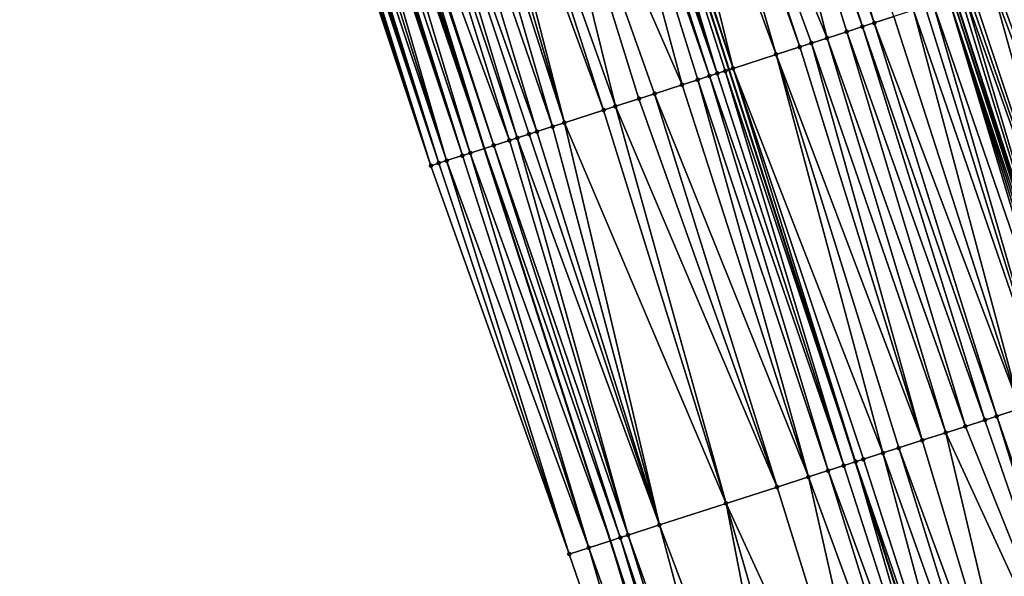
# Model space of a CAD drawing. Header units: feet. Extents: x 2004186 to 2014793, y 836912 to 864902.
# Tile 793 of 974: x 2004984 to 2005032, y 857512 to 857539. Entities that reach past the tile are written whole.
import ezdxf

# ---------------------------------------------------------------- set-up
doc = ezdxf.new("R2010")
doc.units = ezdxf.units.FT
doc.header["$LTSCALE"] = 100
doc.header["$MEASUREMENT"] = 0
for name, color, linetype, lineweight in [('EP_Travel Lane', 5, 'Continuous', 40), ('GPL_Skip Line', 2, 'Continuous', 40), ('Road Shots', 4, 'Continuous', 200), ('Road X-Section', 30, 'Continuous', 13)]:
    doc.layers.add(name, color=color, linetype=linetype, lineweight=lineweight)
doc.layers.add('I-77 SB_MM21-27-Surface-Border', color=7, linetype='Continuous')
doc.layers.add('I-77 SB_MM21-27-Surface-TIN', color=7, linetype='Continuous')

msp = doc.modelspace()

# ---------------------------------------------------------------- linework, layer by layer
at = {"layer": 'EP_Travel Lane'}
for points in [[(2005053.802742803, 857464.1311936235, 455.9358784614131), (2005047.658820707, 857483.1625294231, 456.1819832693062), (2005041.514872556, 857502.19394593, 456.4210473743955), (2005035.37083559, 857521.2256375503, 456.6361300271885), (2005029.226767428, 857540.2574258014, 456.8427914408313), (2005023.082677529, 857559.2892813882, 457.0435709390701), (2005016.978876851, 857578.3269167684, 457.2663294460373), (2005010.877704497, 857597.3729389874, 457.4264870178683), (2005004.776528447, 857616.4189727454, 457.5850127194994), (2004998.675337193, 857635.4650539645, 457.7367530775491), (2004992.574117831, 857654.5112229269, 457.8760091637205), (2004986.47291304, 857673.5573464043, 458.0217493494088), (2004980.371667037, 857692.603598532, 458.149154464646), (2004974.27037607, 857711.6499910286, 458.2565872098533), (2004968.091120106, 857730.6874260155, 458.3383063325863), (2004961.902400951, 857749.7057238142, 458.416206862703)], [(2005030.847943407, 857456.7306624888, 455.9393414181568), (2005024.733857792, 857475.7714701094, 456.197076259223), (2005018.619695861, 857494.8125154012, 456.434104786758), (2005012.505488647, 857513.8537017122, 456.6588402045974), (2005006.39124381, 857532.8950051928, 456.8733614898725), (2005000.276991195, 857551.9363328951, 457.0857844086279), (2004994.160556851, 857570.982678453, 457.2756111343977), (2004988.045636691, 857590.0240859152, 457.4602946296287), (2004981.930654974, 857609.0656850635, 457.6176577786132), (2004975.815672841, 857628.1072855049, 457.7748641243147), (2004969.700781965, 857647.1486017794, 457.9725395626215), (2004963.585732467, 857666.1904119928, 458.0998415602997), (2004957.470680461, 857685.2322300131, 458.2260439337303), (2004951.355542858, 857704.2743145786, 458.3142528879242), (2004945.147646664, 857723.2676227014, 458.3893533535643), (2004938.915284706, 857742.2717968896, 458.4708623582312)]]:
    msp.add_polyline3d(points, dxfattribs=at)
at = {"layer": 'GPL_Skip Line'}
msp.add_polyline3d([(2005042.805789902, 857460.5830313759, 456.157909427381), (2005036.669414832, 857479.6168131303, 456.4030003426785), (2005030.532964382, 857498.6508287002, 456.6277087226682), (2005024.396535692, 857517.6847767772, 456.8583007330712), (2005018.260045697, 857536.7189150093, 457.0723161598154), (2005012.123514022, 857555.753182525, 457.2750614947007), (2005005.995224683, 857574.7901991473, 457.4710790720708), (2004999.86792123, 857593.827726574, 457.6421322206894), (2004993.740580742, 857612.8653690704, 457.7967889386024), (2004987.613235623, 857631.9030259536, 457.9493957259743), (2004981.485888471, 857650.9406891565, 458.1011020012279), (2004975.358526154, 857669.9783994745, 458.2460947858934), (2004969.231142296, 857689.016176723, 458.3815505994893), (2004963.103651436, 857708.0542864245, 458.4696348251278), (2004956.954004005, 857727.0851855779, 458.5624127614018), (2004950.800061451, 857746.1147352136, 458.6383412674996)], dxfattribs=at)
at = {"layer": 'I-77 SB_MM21-27-Surface-Border', "color": 3, "linetype": 'ByBlock', "lineweight": -2}
msp.add_polyline3d([(2005029.493789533, 857456.2948758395, 455.8774083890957), (2005023.91494271, 857475.507865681, 456.1647950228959), (2005017.016992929, 857494.2966897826, 456.3649287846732), (2005010.499782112, 857513.2081428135, 456.5744536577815), (2005003.79216816, 857532.0583857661, 456.7701760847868), (2004997.465243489, 857551.0314117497, 456.9618759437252), (2004991.144678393, 857570.0130367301, 457.142535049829), (2004985.017410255, 857589.050454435, 457.3292210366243), (2004978.890080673, 857608.0880630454, 457.4886890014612), (2004972.762734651, 857627.1257227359, 457.6409129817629), (2004966.825785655, 857646.2246112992, 457.7997255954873), (2004961.079227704, 857665.3847473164, 457.9624888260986), (2004955.523053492, 857684.6061534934, 458.1259900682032), (2004950.633910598, 857704.0422897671, 458.2838603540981), (2004943.82334371, 857722.8395100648, 458.3345819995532), (2004937.098498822, 857741.6844776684, 458.3956095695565)], dxfattribs=at)
at = {"layer": 'I-77 SB_MM21-27-Surface-TIN', "color": 128, "linetype": 'ByBlock', "lineweight": -2}
for points in [[(2005019.546755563, 857558.1480703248, 457.1423914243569), (2005018.595061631, 857557.8410219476, 457.160401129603), (2005025.30264046, 857538.9908879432, 456.9551813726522)], [(2005019.546755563, 857558.1480703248, 457.1423914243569), (2005025.30264046, 857538.9908879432, 456.9551813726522), (2005026.25430624, 857539.2980236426, 456.929560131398)], [(2005018.024025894, 857557.6568530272, 457.1659673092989), (2005015.359232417, 857556.7972741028, 457.2027490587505), (2005023.018559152, 857538.2540210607, 456.9941121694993)], [(2005018.595061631, 857557.8410219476, 457.160401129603), (2005018.024025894, 857557.6568530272, 457.1659673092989), (2005024.731623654, 857538.8066603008, 456.9658661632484)], [(2005018.024025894, 857557.6568530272, 457.1659673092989), (2005023.970248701, 857538.5610830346, 456.9749178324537), (2005024.731623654, 857538.8066603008, 456.9658661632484)], [(2005018.024025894, 857557.6568530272, 457.1659673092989), (2005023.018559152, 857538.2540210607, 456.9941121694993), (2005023.970248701, 857538.5610830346, 456.9749178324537)], [(2005018.595061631, 857557.8410219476, 457.160401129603), (2005024.731623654, 857538.8066603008, 456.9658661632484), (2005025.30264046, 857538.9908879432, 456.9551813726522)], [(2005014.978560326, 857556.6744377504, 457.2114350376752), (2005013.646205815, 857556.2445173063, 457.2412441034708), (2005020.544131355, 857537.4557683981, 457.0345616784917)], [(2005015.359232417, 857556.7972741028, 457.2027490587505), (2005014.978560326, 857556.6744377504, 457.2114350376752), (2005021.686165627, 857537.824221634, 457.0133707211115)], [(2005014.978560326, 857556.6744377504, 457.2114350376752), (2005020.544131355, 857537.4557683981, 457.0345616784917), (2005021.686165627, 857537.824221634, 457.0133707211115)], [(2005015.359232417, 857556.7972741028, 457.2027490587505), (2005022.257185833, 857538.0084387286, 457.0036054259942), (2005023.018559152, 857538.2540210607, 456.9941121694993)], [(2005015.359232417, 857556.7972741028, 457.2027490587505), (2005021.686165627, 857537.824221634, 457.0133707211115), (2005022.257185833, 857538.0084387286, 457.0036054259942)], [(2005013.646205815, 857556.2445173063, 457.2412441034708), (2005012.313853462, 857555.814590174, 457.27163620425), (2005018.450394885, 857536.7802924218, 457.0715268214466)], [(2005013.646205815, 857556.2445173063, 457.2412441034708), (2005018.450394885, 857536.7802924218, 457.0715268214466), (2005020.544131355, 857537.4557683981, 457.0345616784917)], [(2005011.933174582, 857555.6917748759, 457.2784867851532), (2005011.552419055, 857555.5691973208, 457.2646124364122), (2005017.688969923, 857536.5348702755, 457.0670561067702)], [(2005011.933174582, 857555.6917748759, 457.2784867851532), (2005018.260045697, 857536.7189150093, 457.0723161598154), (2005012.123514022, 857555.753182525, 457.2750614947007)], [(2005011.933174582, 857555.6917748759, 457.2784867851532), (2005018.06969651, 857536.6575375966, 457.0731054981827), (2005018.260045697, 857536.7189150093, 457.0723161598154)], [(2005011.933174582, 857555.6917748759, 457.2784867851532), (2005017.688969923, 857536.5348702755, 457.0670561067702), (2005018.06969651, 857536.6575375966, 457.0731054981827)], [(2005012.313853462, 857555.814590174, 457.27163620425), (2005012.123514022, 857555.753182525, 457.2750614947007), (2005018.450394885, 857536.7802924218, 457.0715268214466)], [(2005018.450394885, 857536.7802924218, 457.0715268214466), (2005012.123514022, 857555.753182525, 457.2750614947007), (2005018.260045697, 857536.7189150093, 457.0723161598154)], [(2005010.791018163, 857555.3237005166, 457.266650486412), (2005007.935592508, 857554.4036219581, 457.2277024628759), (2005015.975719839, 857535.9828066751, 457.045121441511)], [(2005011.17173423, 857555.4464004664, 457.269855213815), (2005010.791018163, 857555.3237005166, 457.266650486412), (2005017.308253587, 857536.4121711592, 457.0637784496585)], [(2005010.791018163, 857555.3237005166, 457.266650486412), (2005016.737163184, 857536.2281718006, 457.0545628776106), (2005017.308253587, 857536.4121711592, 457.0637784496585)], [(2005010.791018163, 857555.3237005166, 457.266650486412), (2005015.975719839, 857535.9828066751, 457.045121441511), (2005016.737163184, 857536.2281718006, 457.0545628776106)], [(2005011.552419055, 857555.5691973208, 457.2646124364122), (2005011.17173423, 857555.4464004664, 457.269855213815), (2005017.688969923, 857536.5348702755, 457.0670561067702)], [(2005011.17173423, 857555.4464004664, 457.269855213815), (2005017.308253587, 857536.4121711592, 457.0637784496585), (2005017.688969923, 857536.5348702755, 457.0670561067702)], [(2005007.935592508, 857554.4036219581, 457.2277024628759), (2005006.031970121, 857553.7902526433, 457.2003082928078), (2005012.739564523, 857534.9400703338, 456.9992905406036)], [(2005007.935592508, 857554.4036219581, 457.2277024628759), (2005014.643180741, 857535.5534587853, 457.0250178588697), (2005015.975719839, 857535.9828066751, 457.045121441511)], [(2005007.935592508, 857554.4036219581, 457.2277024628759), (2005013.881735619, 857535.3080991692, 457.0150961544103), (2005014.643180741, 857535.5534587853, 457.0250178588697)], [(2005007.935592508, 857554.4036219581, 457.2277024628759), (2005012.739564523, 857534.9400703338, 456.9992905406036), (2005013.881735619, 857535.3080991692, 457.0150961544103)], [(2005006.031970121, 857553.7902526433, 457.2003082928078), (2005005.270503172, 857553.5449607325, 457.1844850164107), (2005012.168466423, 857534.7560948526, 456.9879934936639)], [(2005006.031970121, 857553.7902526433, 457.2003082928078), (2005012.168466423, 857534.7560948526, 456.9879934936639), (2005012.739564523, 857534.9400703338, 456.9992905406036)], [(2005004.699416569, 857553.3609495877, 457.1762972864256), (2005004.128317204, 857553.1769780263, 457.1646589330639), (2005010.264802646, 857534.1428539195, 456.9494064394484)], [(2005005.270503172, 857553.5449607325, 457.1844850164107), (2005004.699416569, 857553.3609495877, 457.1762972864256), (2005010.264802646, 857534.1428539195, 456.9494064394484)], [(2005005.270503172, 857553.5449607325, 457.1844850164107), (2005010.264802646, 857534.1428539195, 456.9494064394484), (2005012.168466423, 857534.7560948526, 456.9879934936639)], [(2005003.176492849, 857552.8703341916, 457.1474031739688), (2005002.224684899, 857552.5636394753, 457.1345829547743), (2005008.932248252, 857533.7135534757, 456.9251668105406)], [(2005004.128317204, 857553.1769780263, 457.1646589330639), (2005003.176492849, 857552.8703341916, 457.1474031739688), (2005009.693718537, 857533.9588350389, 456.9418926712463)], [(2005003.176492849, 857552.8703341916, 457.1474031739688), (2005008.932248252, 857533.7135534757, 456.9251668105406), (2005009.693718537, 857533.9588350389, 456.9418926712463)], [(2005004.128317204, 857553.1769780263, 457.1646589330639), (2005009.693718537, 857533.9588350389, 456.9418926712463), (2005010.264802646, 857534.1428539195, 456.9494064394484)], [(2005001.653601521, 857552.3796183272, 457.1272672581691), (2005000.701751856, 857552.0730530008, 457.1031676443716), (2005007.599723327, 857533.2841616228, 456.9088956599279)], [(2005002.224684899, 857552.5636394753, 457.1345829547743), (2005001.653601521, 857552.3796183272, 457.1272672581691), (2005007.980450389, 857533.4068274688, 456.9150736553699)], [(2005001.653601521, 857552.3796183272, 457.1272672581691), (2005007.599723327, 857533.2841616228, 456.9088956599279), (2005007.980450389, 857533.4068274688, 456.9150736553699)], [(2005002.224684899, 857552.5636394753, 457.1345829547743), (2005008.55152223, 857533.5908844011, 456.9192702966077), (2005008.932248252, 857533.7135534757, 456.9251668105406)], [(2005002.224684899, 857552.5636394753, 457.1345829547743), (2005007.980450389, 857533.4068274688, 456.9150736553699), (2005008.55152223, 857533.5908844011, 456.9192702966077)], [(2004999.94023196, 857551.8279253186, 457.0730279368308), (2004999.369130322, 857551.643960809, 457.0607748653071), (2005005.696002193, 857532.6710985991, 456.8547995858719)], [(2005000.130605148, 857551.8892282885, 457.0787279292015), (2004999.94023196, 857551.8279253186, 457.0730279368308), (2005006.39124381, 857532.8950051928, 456.8733614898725)], [(2004999.94023196, 857551.8279253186, 457.0730279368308), (2005005.696002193, 857532.6710985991, 456.8547995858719), (2005006.39124381, 857532.8950051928, 456.8733614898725)], [(2005000.130605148, 857551.8892282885, 457.0787279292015), (2005006.39124381, 857532.8950051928, 456.8733614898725), (2005000.276991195, 857551.9363328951, 457.0857844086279)], [(2005000.511377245, 857552.0117544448, 457.0970828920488), (2005000.276991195, 857551.9363328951, 457.0857844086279), (2005006.39124381, 857532.8950051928, 456.8733614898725)], [(2005000.701751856, 857552.0730530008, 457.1031676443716), (2005000.511377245, 857552.0117544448, 457.0970828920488), (2005006.838227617, 857533.0389589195, 456.8852952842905)], [(2005000.511377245, 857552.0117544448, 457.0970828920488), (2005006.39124381, 857532.8950051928, 456.8733614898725), (2005006.838227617, 857533.0389589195, 456.8852952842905)], [(2005000.701751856, 857552.0730530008, 457.1031676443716), (2005006.838227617, 857533.0389589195, 456.8852952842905), (2005007.599723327, 857533.2841616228, 456.9088956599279)], [(2004998.607542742, 857551.3990430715, 457.0123334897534), (2004998.226740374, 857551.2766108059, 456.9857937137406), (2005004.553674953, 857532.303554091, 456.7967733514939)], [(2004998.988355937, 857551.5214417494, 457.0418012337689), (2004998.607542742, 857551.3990430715, 457.0123334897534), (2005004.553674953, 857532.303554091, 456.7967733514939)], [(2004999.178751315, 857551.5826758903, 457.0535012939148), (2004998.988355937, 857551.5214417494, 457.0418012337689), (2005005.315243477, 857532.5485309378, 456.840062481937)], [(2004998.988355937, 857551.5214417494, 457.0418012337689), (2005004.553674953, 857532.303554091, 456.7967733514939), (2005005.315243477, 857532.5485309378, 456.840062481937)], [(2004999.369130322, 857551.643960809, 457.0607748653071), (2004999.178751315, 857551.5826758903, 457.0535012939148), (2005005.315243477, 857532.5485309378, 456.840062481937)], [(2004999.369130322, 857551.643960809, 457.0607748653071), (2005005.315243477, 857532.5485309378, 456.840062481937), (2005005.696002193, 857532.6710985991, 456.8547995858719)], [(2004997.655620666, 857551.092702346, 456.9686545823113), (2004997.465243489, 857551.0314117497, 456.9618759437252), (2005003.79216816, 857532.0583857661, 456.7701760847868)], [(2004997.845982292, 857551.1540411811, 456.9712280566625), (2004997.655620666, 857551.092702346, 456.9686545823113), (2005003.79216816, 857532.0583857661, 456.7701760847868)], [(2004998.036353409, 857551.2153505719, 456.9763682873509), (2004997.845982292, 857551.1540411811, 456.9712280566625), (2005004.172910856, 857532.1810031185, 456.7805814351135)], [(2004997.845982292, 857551.1540411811, 456.9712280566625), (2005003.79216816, 857532.0583857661, 456.7701760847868), (2005004.172910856, 857532.1810031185, 456.7805814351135)], [(2004998.226740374, 857551.2766108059, 456.9857937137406), (2004998.036353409, 857551.2153505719, 456.9763682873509), (2005004.172910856, 857532.1810031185, 456.7805814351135)], [(2004998.226740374, 857551.2766108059, 456.9857937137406), (2005004.172910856, 857532.1810031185, 456.7805814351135), (2005004.553674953, 857532.303554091, 456.7967733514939)], [(2005031.012250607, 857540.8348948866, 456.6974777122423), (2005030.060790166, 857540.5271222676, 456.7786215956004), (2005036.387599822, 857521.5544530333, 456.5558291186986)], [(2005031.202554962, 857540.896411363, 456.6845656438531), (2005031.012250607, 857540.8348948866, 456.6974777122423), (2005038.100299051, 857522.1082252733, 456.428814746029)], [(2005031.012250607, 857540.8348948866, 456.6974777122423), (2005036.387599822, 857521.5544530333, 456.5558291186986), (2005038.100299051, 857522.1082252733, 456.428814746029)], [(2005031.583180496, 857541.0193921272, 456.6632910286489), (2005031.202554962, 857540.896411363, 456.6845656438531), (2005038.100299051, 857522.1082252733, 456.428814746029)], [(2005032.154075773, 857541.2039967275, 456.6197454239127), (2005031.583180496, 857541.0193921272, 456.6632910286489), (2005038.100299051, 857522.1082252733, 456.428814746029)], [(2005029.489872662, 857540.342586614, 456.8161568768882), (2005029.226767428, 857540.2574258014, 456.8427914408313), (2005035.37083559, 857521.2256375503, 456.6361300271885)], [(2005029.68017496, 857540.404109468, 456.8026888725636), (2005029.489872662, 857540.342586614, 456.8161568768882), (2005035.37083559, 857521.2256375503, 456.6361300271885)], [(2005029.870492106, 857540.4655862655, 456.7932357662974), (2005029.68017496, 857540.404109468, 456.8026888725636), (2005036.387599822, 857521.5544530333, 456.5558291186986)], [(2005029.68017496, 857540.404109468, 456.8026888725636), (2005035.37083559, 857521.2256375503, 456.6361300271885), (2005036.387599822, 857521.5544530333, 456.5558291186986)], [(2005030.060790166, 857540.5271222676, 456.7786215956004), (2005029.870492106, 857540.4655862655, 456.7932357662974), (2005036.387599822, 857521.5544530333, 456.5558291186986)], [(2005028.157682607, 857539.9121560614, 456.8904330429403), (2005027.77700979, 857539.7893219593, 456.8989225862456), (2005033.723183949, 857520.6937028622, 456.6947117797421)], [(2005028.919003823, 857540.1579000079, 456.8668512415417), (2005028.157682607, 857539.9121560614, 456.8904330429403), (2005034.674858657, 857521.0008108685, 456.6715043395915)], [(2005028.157682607, 857539.9121560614, 456.8904330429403), (2005033.723183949, 857520.6937028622, 456.6947117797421), (2005034.674858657, 857521.0008108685, 456.6715043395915)], [(2005029.109310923, 857540.2194079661, 456.8546817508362), (2005028.919003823, 857540.1579000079, 456.8668512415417), (2005035.245820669, 857521.1852084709, 456.6460033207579)], [(2005028.919003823, 857540.1579000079, 456.8668512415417), (2005035.055511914, 857521.1237056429, 456.6577256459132), (2005035.245820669, 857521.1852084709, 456.6460033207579)], [(2005028.919003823, 857540.1579000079, 456.8668512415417), (2005034.865189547, 857521.0622450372, 456.6657672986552), (2005035.055511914, 857521.1237056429, 456.6577256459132)], [(2005028.919003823, 857540.1579000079, 456.8668512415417), (2005034.674858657, 857521.0008108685, 456.6715043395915), (2005034.865189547, 857521.0622450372, 456.6657672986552)], [(2005029.109310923, 857540.2194079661, 456.8546817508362), (2005035.37083559, 857521.2256375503, 456.6361300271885), (2005029.226767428, 857540.2574258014, 456.8427914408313)], [(2005029.109310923, 857540.2194079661, 456.8546817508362), (2005035.245820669, 857521.1852084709, 456.6460033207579), (2005035.37083559, 857521.2256375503, 456.6361300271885)], [(2005027.205999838, 857539.6050730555, 456.9114607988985), (2005026.25430624, 857539.2980236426, 456.929560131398), (2005032.390807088, 857520.2638517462, 456.7184767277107)], [(2005027.77700979, 857539.7893219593, 456.8989225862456), (2005027.205999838, 857539.6050730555, 456.9114607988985), (2005033.723183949, 857520.6937028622, 456.6947117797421)], [(2005027.205999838, 857539.6050730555, 456.9114607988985), (2005032.390807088, 857520.2638517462, 456.7184767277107), (2005033.723183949, 857520.6937028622, 456.6947117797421)], [(2005025.30264046, 857538.9908879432, 456.9551813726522), (2005024.731623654, 857538.8066603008, 456.9658661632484), (2005031.248775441, 857519.8953903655, 456.7403780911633)], [(2005026.25430624, 857539.2980236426, 456.929560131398), (2005025.30264046, 857538.9908879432, 456.9551813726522), (2005032.390807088, 857520.2638517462, 456.7184767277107)], [(2005025.30264046, 857538.9908879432, 456.9551813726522), (2005031.248775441, 857519.8953903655, 456.7403780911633), (2005032.390807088, 857520.2638517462, 456.7184767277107)], [(2005023.970248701, 857538.5610830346, 456.9749178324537), (2005023.018559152, 857538.2540210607, 456.9941121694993), (2005029.726061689, 857519.4041236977, 456.7682571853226)], [(2005024.731623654, 857538.8066603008, 456.9658661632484), (2005023.970248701, 857538.5610830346, 456.9749178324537), (2005030.677756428, 857519.7111695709, 456.7504661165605)], [(2005023.970248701, 857538.5610830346, 456.9749178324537), (2005029.726061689, 857519.4041236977, 456.7682571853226), (2005030.677756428, 857519.7111695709, 456.7504661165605)], [(2005024.731623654, 857538.8066603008, 456.9658661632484), (2005030.677756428, 857519.7111695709, 456.7504661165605), (2005031.248775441, 857519.8953903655, 456.7403780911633)], [(2005022.257185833, 857538.0084387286, 457.0036054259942), (2005021.686165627, 857537.824221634, 457.0133707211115), (2005027.632319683, 857518.7286648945, 456.8037259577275)], [(2005023.018559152, 857538.2540210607, 456.9941121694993), (2005022.257185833, 857538.0084387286, 457.0036054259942), (2005028.774361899, 857519.0970934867, 456.7846829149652)], [(2005022.257185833, 857538.0084387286, 457.0036054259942), (2005027.632319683, 857518.7286648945, 456.8037259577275), (2005028.774361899, 857519.0970934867, 456.7846829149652)], [(2005023.018559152, 857538.2540210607, 456.9941121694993), (2005028.774361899, 857519.0970934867, 456.7846829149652), (2005029.726061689, 857519.4041236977, 456.7682571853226)], [(2005021.686165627, 857537.824221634, 457.0133707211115), (2005020.544131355, 857537.4557683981, 457.0345616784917), (2005027.632319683, 857518.7286648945, 456.8037259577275)], [(2005020.544131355, 857537.4557683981, 457.0345616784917), (2005018.450394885, 857536.7802924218, 457.0715268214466), (2005025.728919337, 857518.1146068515, 456.8363700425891)], [(2005020.544131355, 857537.4557683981, 457.0345616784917), (2005026.490285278, 857518.3602120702, 456.8248814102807), (2005027.632319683, 857518.7286648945, 456.8037259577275)], [(2005020.544131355, 857537.4557683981, 457.0345616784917), (2005025.728919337, 857518.1146068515, 456.8363700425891), (2005026.490285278, 857518.3602120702, 456.8248814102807)], [(2005017.688969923, 857536.5348702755, 457.0670561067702), (2005017.308253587, 857536.4121711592, 457.0637784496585), (2005023.825451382, 857517.5007585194, 456.8507328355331)], [(2005018.06969651, 857536.6575375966, 457.0731054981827), (2005017.688969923, 857536.5348702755, 457.0670561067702), (2005023.825451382, 857517.5007585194, 456.8507328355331)], [(2005018.06969651, 857536.6575375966, 457.0731054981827), (2005024.396535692, 857517.6847767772, 456.8583007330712), (2005018.260045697, 857536.7189150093, 457.0723161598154)], [(2005018.06969651, 857536.6575375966, 457.0731054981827), (2005023.825451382, 857517.5007585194, 456.8507328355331), (2005024.396535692, 857517.6847767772, 456.8583007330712)], [(2005018.450394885, 857536.7802924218, 457.0715268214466), (2005018.260045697, 857536.7189150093, 457.0723161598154), (2005024.396535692, 857517.6847767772, 456.8583007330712)], [(2005018.450394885, 857536.7802924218, 457.0715268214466), (2005024.777228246, 857517.8075496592, 456.8551478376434), (2005025.728919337, 857518.1146068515, 456.8363700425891)], [(2005018.450394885, 857536.7802924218, 457.0715268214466), (2005024.396535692, 857517.6847767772, 456.8583007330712), (2005024.777228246, 857517.8075496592, 456.8551478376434)], [(2005016.737163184, 857536.2281718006, 457.0545628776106), (2005015.975719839, 857535.9828066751, 457.045121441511), (2005022.112209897, 857516.9486682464, 456.8311238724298)], [(2005017.308253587, 857536.4121711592, 457.0637784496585), (2005016.737163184, 857536.2281718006, 457.0545628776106), (2005023.064019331, 857517.2553583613, 456.8443455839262)], [(2005016.737163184, 857536.2281718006, 457.0545628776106), (2005022.112209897, 857516.9486682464, 456.8311238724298), (2005023.064019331, 857517.2553583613, 456.8443455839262)], [(2005017.308253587, 857536.4121711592, 457.0637784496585), (2005023.064019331, 857517.2553583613, 456.8443455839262), (2005023.825451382, 857517.5007585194, 456.8507328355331)], [(2005014.643180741, 857535.5534587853, 457.0250178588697), (2005013.881735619, 857535.3080991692, 457.0150961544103), (2005020.589288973, 857516.4580441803, 456.8029849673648)], [(2005015.975719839, 857535.9828066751, 457.045121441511), (2005014.643180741, 857535.5534587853, 457.0250178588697), (2005022.112209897, 857516.9486682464, 456.8311238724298)], [(2005014.643180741, 857535.5534587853, 457.0250178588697), (2005020.589288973, 857516.4580441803, 456.8029849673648), (2005022.112209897, 857516.9486682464, 456.8311238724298)], [(2005013.881735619, 857535.3080991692, 457.0150961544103), (2005012.739564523, 857534.9400703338, 456.9992905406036), (2005020.589288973, 857516.4580441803, 456.8029849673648)], [(2005012.168466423, 857534.7560948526, 456.9879934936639), (2005010.264802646, 857534.1428539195, 456.9494064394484), (2005018.114573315, 857515.660684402, 456.7655992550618)], [(2005012.739564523, 857534.9400703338, 456.9992905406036), (2005012.168466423, 857534.7560948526, 456.9879934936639), (2005018.114573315, 857515.660684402, 456.7655992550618)], [(2005012.739564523, 857534.9400703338, 456.9992905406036), (2005018.114573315, 857515.660684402, 456.7655992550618), (2005020.589288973, 857516.4580441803, 456.8029849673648)], [(2005010.264802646, 857534.1428539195, 456.9494064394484), (2005009.693718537, 857533.9588350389, 456.9418926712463), (2005014.878363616, 857514.6181167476, 456.7050643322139)], [(2005010.264802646, 857534.1428539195, 456.9494064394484), (2005014.878363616, 857514.6181167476, 456.7050643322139), (2005018.114573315, 857515.660684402, 456.7655992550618)], [(2005008.932248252, 857533.7135534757, 456.9251668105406), (2005008.55152223, 857533.5908844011, 456.9192702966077), (2005014.878363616, 857514.6181167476, 456.7050643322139)], [(2005009.693718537, 857533.9588350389, 456.9418926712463), (2005008.932248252, 857533.7135534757, 456.9251668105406), (2005014.878363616, 857514.6181167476, 456.7050643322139)], [(2005007.599723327, 857533.2841616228, 456.9088956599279), (2005006.838227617, 857533.0389589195, 456.8852952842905), (2005013.355475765, 857514.1273900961, 456.6858681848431)], [(2005007.980450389, 857533.4068274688, 456.9150736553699), (2005007.599723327, 857533.2841616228, 456.9088956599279), (2005013.355475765, 857514.1273900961, 456.6858681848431)], [(2005008.55152223, 857533.5908844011, 456.9192702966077), (2005007.980450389, 857533.4068274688, 456.9150736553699), (2005014.878363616, 857514.6181167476, 456.7050643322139)], [(2005007.980450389, 857533.4068274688, 456.9150736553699), (2005013.355475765, 857514.1273900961, 456.6858681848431), (2005014.878363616, 857514.6181167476, 456.7050643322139)], [(2005005.696002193, 857532.6710985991, 456.8547995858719), (2005012.505488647, 857513.8537017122, 456.6588402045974), (2005006.39124381, 857532.8950051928, 456.8733614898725)], [(2005006.838227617, 857533.0389589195, 456.8852952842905), (2005006.39124381, 857532.8950051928, 456.8733614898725), (2005012.97473748, 857514.0047590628, 456.6766555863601)], [(2005012.97473748, 857514.0047590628, 456.6766555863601), (2005006.39124381, 857532.8950051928, 456.8733614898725), (2005012.505488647, 857513.8537017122, 456.6588402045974)], [(2005006.838227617, 857533.0389589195, 456.8852952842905), (2005012.97473748, 857514.0047590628, 456.6766555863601), (2005013.355475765, 857514.1273900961, 456.6858681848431)], [(2005004.553674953, 857532.303554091, 456.7967733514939), (2005004.172910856, 857532.1810031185, 456.7805814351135), (2005010.499782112, 857513.2081428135, 456.5744536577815)], [(2005005.315243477, 857532.5485309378, 456.840062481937), (2005004.553674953, 857532.303554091, 456.7967733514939), (2005011.451706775, 857513.5144755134, 456.6188325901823)], [(2005004.553674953, 857532.303554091, 456.7967733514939), (2005010.499782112, 857513.2081428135, 456.5744536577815), (2005011.451706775, 857513.5144755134, 456.6188325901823)], [(2005005.696002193, 857532.6710985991, 456.8547995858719), (2005005.315243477, 857532.5485309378, 456.840062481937), (2005011.451706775, 857513.5144755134, 456.6188325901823)], [(2005005.696002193, 857532.6710985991, 456.8547995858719), (2005011.451706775, 857513.5144755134, 456.6188325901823), (2005012.505488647, 857513.8537017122, 456.6588402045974)], [(2005004.172910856, 857532.1810031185, 456.7805814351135), (2005003.79216816, 857532.0583857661, 456.7701760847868), (2005010.499782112, 857513.2081428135, 456.5744536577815)], [(2005032.390807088, 857520.2638517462, 456.7184767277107), (2005031.248775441, 857519.8953903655, 456.7403780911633), (2005037.76595347, 857500.984039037, 456.521987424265)], [(2005031.248775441, 857519.8953903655, 456.7403780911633), (2005030.677756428, 857519.7111695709, 456.7504661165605), (2005037.194940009, 857500.7998010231, 456.5335765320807)], [(2005031.248775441, 857519.8953903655, 456.7403780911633), (2005037.194940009, 857500.7998010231, 456.5335765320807), (2005037.76595347, 857500.984039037, 456.521987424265)], [(2005029.726061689, 857519.4041236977, 456.7682571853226), (2005028.774361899, 857519.0970934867, 456.7846829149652), (2005037.194940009, 857500.7998010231, 456.5335765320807)], [(2005030.677756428, 857519.7111695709, 456.7504661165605), (2005029.726061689, 857519.4041236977, 456.7682571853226), (2005037.194940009, 857500.7998010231, 456.5335765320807)], [(2005028.774361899, 857519.0970934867, 456.7846829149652), (2005027.632319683, 857518.7286648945, 456.8037259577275), (2005033.388074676, 857499.5718854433, 456.58138581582)], [(2005028.774361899, 857519.0970934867, 456.7846829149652), (2005033.388074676, 857499.5718854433, 456.58138581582), (2005037.194940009, 857500.7998010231, 456.5335765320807)], [(2005026.490285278, 857518.3602120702, 456.8248814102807), (2005025.728919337, 857518.1146068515, 456.8363700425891), (2005032.43638292, 857499.2648303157, 456.5999836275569)], [(2005027.632319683, 857518.7286648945, 456.8037259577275), (2005026.490285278, 857518.3602120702, 456.8248814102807), (2005033.388074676, 857499.5718854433, 456.58138581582)], [(2005026.490285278, 857518.3602120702, 456.8248814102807), (2005032.43638292, 857499.2648303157, 456.5999836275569), (2005033.388074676, 857499.5718854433, 456.58138581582)], [(2005025.728919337, 857518.1146068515, 456.8363700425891), (2005024.777228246, 857517.8075496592, 456.8551478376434), (2005030.913659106, 857498.7735948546, 456.6251423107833)], [(2005025.728919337, 857518.1146068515, 456.8363700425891), (2005030.913659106, 857498.7735948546, 456.6251423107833), (2005032.43638292, 857499.2648303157, 456.5999836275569)], [(2005023.825451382, 857517.5007585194, 456.8507328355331), (2005023.064019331, 857517.2553583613, 456.8443455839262), (2005029.961906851, 857498.4667273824, 456.6273815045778)], [(2005023.825451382, 857517.5007585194, 456.8507328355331), (2005029.961906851, 857498.4667273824, 456.6273815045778), (2005024.396535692, 857517.6847767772, 456.8583007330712)], [(2005024.777228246, 857517.8075496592, 456.8551478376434), (2005024.396535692, 857517.6847767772, 456.8583007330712), (2005030.913659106, 857498.7735948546, 456.6251423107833)], [(2005029.961906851, 857498.4667273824, 456.6273815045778), (2005030.532964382, 857498.6508287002, 456.6277087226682), (2005024.396535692, 857517.6847767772, 456.8583007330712)], [(2005030.913659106, 857498.7735948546, 456.6251423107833), (2005024.396535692, 857517.6847767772, 456.8583007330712), (2005030.532964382, 857498.6508287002, 456.6277087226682)], [(2005022.112209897, 857516.9486682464, 456.8311238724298), (2005020.589288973, 857516.4580441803, 456.8029849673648), (2005026.535426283, 857497.3625393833, 456.5888132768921)], [(2005023.064019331, 857517.2553583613, 456.8443455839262), (2005022.112209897, 857516.9486682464, 456.8311238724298), (2005029.010122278, 857498.1599601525, 456.6208821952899)], [(2005022.112209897, 857516.9486682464, 456.8311238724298), (2005026.535426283, 857497.3625393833, 456.5888132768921), (2005029.010122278, 857498.1599601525, 456.6208821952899)], [(2005023.064019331, 857517.2553583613, 456.8443455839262), (2005029.010122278, 857498.1599601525, 456.6208821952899), (2005029.961906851, 857498.4667273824, 456.6273815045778)], [(2005020.589288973, 857516.4580441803, 456.8029849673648), (2005018.114573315, 857515.660684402, 456.7655992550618), (2005026.535426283, 857497.3625393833, 456.5888132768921)], [(2005018.114573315, 857515.660684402, 456.7655992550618), (2005014.878363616, 857514.6181167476, 456.7050643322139), (2005021.966661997, 857495.8906718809, 456.5039872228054)], [(2005018.114573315, 857515.660684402, 456.7655992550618), (2005023.679949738, 857496.4426186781, 456.5361035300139), (2005026.535426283, 857497.3625393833, 456.5888132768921)], [(2005018.114573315, 857515.660684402, 456.7655992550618), (2005021.966661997, 857495.8906718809, 456.5039872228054), (2005023.679949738, 857496.4426186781, 456.5361035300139)], [(2005014.878363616, 857514.6181167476, 456.7050643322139), (2005013.355475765, 857514.1273900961, 456.6858681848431), (2005020.0630184, 857495.2773683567, 456.4708571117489)], [(2005014.878363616, 857514.6181167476, 456.7050643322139), (2005020.0630184, 857495.2773683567, 456.4708571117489), (2005021.966661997, 857495.8906718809, 456.5039872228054)], [(2005013.355475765, 857514.1273900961, 456.6858681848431), (2005012.97473748, 857514.0047590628, 456.6766555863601), (2005019.301551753, 857495.0320755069, 456.4551153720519)], [(2005013.355475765, 857514.1273900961, 456.6858681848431), (2005019.301551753, 857495.0320755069, 456.4551153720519), (2005020.0630184, 857495.2773683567, 456.4708571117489)], [(2005011.451706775, 857513.5144755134, 456.6188325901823), (2005018.159297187, 857494.6643055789, 456.4167401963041), (2005012.505488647, 857513.8537017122, 456.6588402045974)], [(2005012.97473748, 857514.0047590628, 456.6766555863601), (2005012.505488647, 857513.8537017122, 456.6588402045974), (2005018.730433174, 857494.8481635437, 456.43828140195)], [(2005018.159297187, 857494.6643055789, 456.4167401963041), (2005018.619695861, 857494.8125154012, 456.434104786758), (2005012.505488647, 857513.8537017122, 456.6588402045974)], [(2005018.730433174, 857494.8481635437, 456.43828140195), (2005012.505488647, 857513.8537017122, 456.6588402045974), (2005018.619695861, 857494.8125154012, 456.434104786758)], [(2005012.97473748, 857514.0047590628, 456.6766555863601), (2005018.730433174, 857494.8481635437, 456.43828140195), (2005019.301551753, 857495.0320755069, 456.4551153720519)], [(2005011.451706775, 857513.5144755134, 456.6188325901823), (2005010.499782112, 857513.2081428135, 456.5744536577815), (2005017.016992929, 857494.2966897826, 456.3649287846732)], [(2005011.451706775, 857513.5144755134, 456.6188325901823), (2005017.016992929, 857494.2966897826, 456.3649287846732), (2005018.159297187, 857494.6643055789, 456.4167401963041)]]:
    msp.add_3dface(points, dxfattribs=at)
at = {"layer": 'Road Shots', "lineweight": 100}
for p in [(2005025.30264046, 857538.9908879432, 456.9551813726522), (2005023.970248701, 857538.5610830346, 456.9749178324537), (2005024.731623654, 857538.8066603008, 456.9658661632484), (2005022.257185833, 857538.0084387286, 457.0036054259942), (2005023.018559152, 857538.2540210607, 456.9941121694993), (2005021.686165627, 857537.824221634, 457.0133707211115), (2005020.544131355, 857537.4557683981, 457.0345616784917), (2005017.688969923, 857536.5348702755, 457.0670561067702), (2005018.06969651, 857536.6575375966, 457.0731054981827), (2005018.450394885, 857536.7802924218, 457.0715268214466), (2005016.737163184, 857536.2281718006, 457.0545628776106), (2005017.308253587, 857536.4121711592, 457.0637784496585), (2005014.643180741, 857535.5534587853, 457.0250178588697), (2005015.975719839, 857535.9828066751, 457.045121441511), (2005013.881735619, 857535.3080991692, 457.0150961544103), (2005012.168466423, 857534.7560948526, 456.9879934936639), (2005012.739564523, 857534.9400703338, 456.9992905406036), (2005010.264802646, 857534.1428539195, 456.9494064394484), (2005008.932248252, 857533.7135534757, 456.9251668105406), (2005009.693718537, 857533.9588350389, 456.9418926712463), (2005007.599723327, 857533.2841616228, 456.9088956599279), (2005007.980450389, 857533.4068274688, 456.9150736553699), (2005008.55152223, 857533.5908844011, 456.9192702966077), (2005006.838227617, 857533.0389589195, 456.8852952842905), (2005004.553674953, 857532.303554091, 456.7967733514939), (2005005.315243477, 857532.5485309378, 456.840062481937), (2005005.696002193, 857532.6710985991, 456.8547995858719), (2005003.79216816, 857532.0583857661, 456.7701760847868), (2005004.172910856, 857532.1810031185, 456.7805814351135), (2005031.248775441, 857519.8953903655, 456.7403780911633), (2005029.726061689, 857519.4041236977, 456.7682571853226), (2005030.677756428, 857519.7111695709, 456.7504661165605), (2005028.774361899, 857519.0970934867, 456.7846829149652), (2005026.490285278, 857518.3602120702, 456.8248814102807), (2005027.632319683, 857518.7286648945, 456.8037259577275), (2005025.728919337, 857518.1146068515, 456.8363700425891), (2005023.825451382, 857517.5007585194, 456.8507328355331), (2005024.396535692, 857517.6847767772, 456.8583007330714), (2005024.777228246, 857517.8075496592, 456.8551478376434), (2005022.112209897, 857516.9486682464, 456.8311238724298), (2005023.064019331, 857517.2553583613, 456.8443455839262), (2005020.589288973, 857516.4580441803, 456.8029849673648), (2005018.114573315, 857515.660684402, 456.7655992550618), (2005014.878363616, 857514.6181167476, 456.7050643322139), (2005013.355475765, 857514.1273900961, 456.6858681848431), (2005012.97473748, 857514.0047590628, 456.6766555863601), (2005010.499782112, 857513.2081428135, 456.5744536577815), (2005011.451706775, 857513.5144755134, 456.6188325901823)]:
    msp.add_point(p, dxfattribs=at)
at = {"layer": 'Road X-Section', "extrusion": (-0.3068195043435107, 0.9516914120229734, 0.01205188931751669), "elevation": 200937.1307238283, "flags": 128}
msp.add_lwpolyline([(-2171410.153449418, -1965.044597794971), (-2171410.553449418, -1965.034191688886), (-2171410.953449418, -1965.017998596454), (-2171411.753449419, -1964.974706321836), (-2171412.153449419, -1964.959968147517), (-2171413.353449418, -1964.92947023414), (-2171414.153449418, -1964.905868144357), (-2171414.553449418, -1964.8996897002), (-2171415.153449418, -1964.895492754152), (-2171415.553449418, -1964.889595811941), (-2171416.353449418, -1964.872868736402), (-2171416.953449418, -1964.865354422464), (-2171418.953449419, -1964.826764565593), (-2171419.553449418, -1964.815466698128), (-2171420.753449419, -1964.799659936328), (-2171421.553449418, -1964.789737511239), (-2171422.953449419, -1964.769632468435), (-2171423.753449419, -1964.760190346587), (-2171424.353449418, -1964.750974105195), (-2171424.753449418, -1964.74769621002), (-2171425.153449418, -1964.741646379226), (-2171425.553449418, -1964.743225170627), (-2171427.753449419, -1964.780192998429), (-2171428.953449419, -1964.80138549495), (-2171429.553449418, -1964.811151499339), (-2171430.353449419, -1964.820645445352), (-2171431.353449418, -1964.839841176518), (-2171432.153449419, -1964.848893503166), (-2171432.753449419, -1964.859579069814), (-2171433.753449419, -1964.88520217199), (-2171434.753449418, -1964.903302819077), (-2171435.353449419, -1964.915841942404), (-2171435.753449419, -1964.924332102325), (-2171436.553449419, -1964.947915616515), (-2171436.753449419, -1964.960085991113), (-2171437.153449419, -1964.998613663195), (-2171437.353449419, -1965.012082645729), (-2171437.553449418, -1965.021536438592), (-2171437.753449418, -1965.036151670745), (-2171438.753449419, -1965.117301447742), (-2171438.953449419, -1965.130214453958), (-2171439.353449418, -1965.151490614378), (-2171439.953449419, -1965.195039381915)], dxfattribs=at)
at = {"layer": 'Road X-Section', "extrusion": (-0.3068195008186, 0.9516914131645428, 0.01205188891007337), "elevation": 200917.1387700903, "flags": 128}
msp.add_lwpolyline([(-2171410.752704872, -1964.999294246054), (-2171411.752704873, -1964.954912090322), (-2171413.352704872, -1964.897084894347), (-2171413.752704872, -1964.887871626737), (-2171415.352704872, -1964.868674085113), (-2171418.752704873, -1964.808134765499), (-2171421.352704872, -1964.770746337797), (-2171422.952704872, -1964.742605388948), (-2171423.952704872, -1964.729382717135), (-2171424.752704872, -1964.722995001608), (-2171425.352704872, -1964.7154265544), (-2171425.752704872, -1964.718579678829), (-2171426.752704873, -1964.737358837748), (-2171427.552704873, -1964.748848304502), (-2171428.752704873, -1964.770005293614), (-2171429.952704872, -1964.789049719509), (-2171430.952704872, -1964.805476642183), (-2171431.952704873, -1964.823269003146), (-2171432.552704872, -1964.833357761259), (-2171433.752704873, -1964.855260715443), (-2171435.152704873, -1964.879027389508), (-2171436.152704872, -1964.902236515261), (-2171436.352704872, -1964.90797397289), (-2171436.552704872, -1964.916016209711), (-2171436.752704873, -1964.927739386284), (-2171437.952704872, -1965.017920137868), (-2171439.752704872, -1965.144943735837)], dxfattribs=at)

doc.saveas('drawing.dxf')
